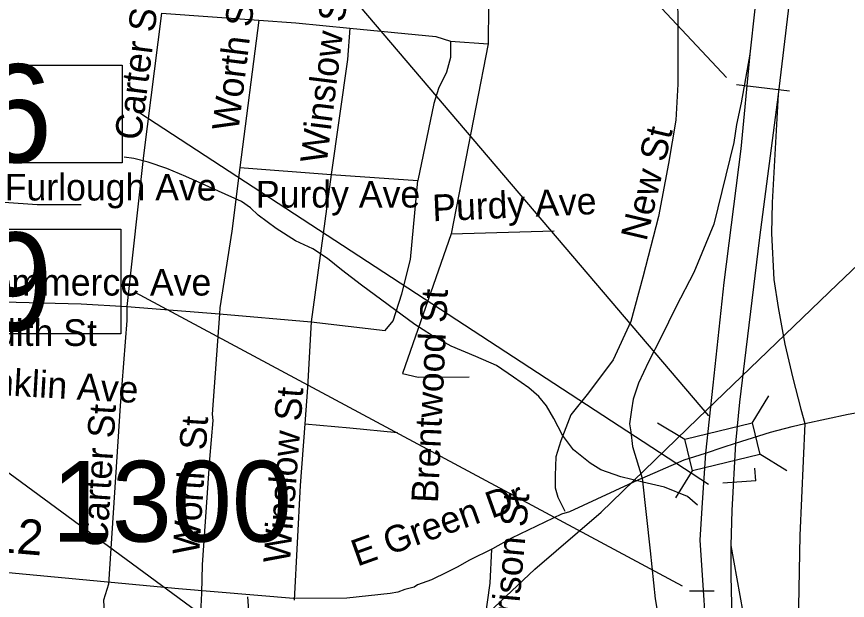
# Model space of a CAD drawing. Extents: x 1662474 to 1856135, y 779280 to 917889.
# Drawn here: x 1708754 to 1711717, y 803240 to 805322 of the extents above; entities that cross this region are included whole.
import ezdxf

# ---------------------------------------------------------------- set-up
doc = ezdxf.new("R2010")
doc.units = 0
for name, color, linetype in [('Cogo Default Point CELL', 7, 'Continuous'), ('Exist Hydrographic Misc Water Feature', 7, 'Continuous'), ('Exist Road Non-System Type 51', 7, 'Continuous'), ('Exist Road Non-System Type 51 Label', 7, 'Continuous'), ('Exist Road Primary Interstate Structure Cantilever Sign Number Label', 7, 'Continuous'), ('Exist Road Primary US Divided Attributed', 7, 'Continuous'), ('Exist Road Primary US Ramp 1 Lane  Attributed', 7, 'Continuous'), ('Exist Road Primary US Structure Ovrhead Sign CELL', 7, 'Continuous'), ('Exist Road Secondary Mileage Tenths English Label', 7, 'Continuous'), ('Exist Road Secondary Structure Standard Bridge CELL', 7, 'Continuous'), ('Exist Road Secondary Structure Standard Bridge Number Label', 7, 'Continuous'), ('Exist Road Secondary Type 51 Label', 7, 'Continuous'), ('Exist Road Secondary Type 51 Undivided 4 Lane Attributed', 7, 'Continuous'), ('Exist Utilities Electrical Transmission Line', 7, 'Continuous'), ('Prop Horizontal Alignment Curve and Spiral Data', 7, 'Continuous'), ('Scratch_Level_2', 7, 'Continuous')]:
    doc.layers.add(name, color=color, linetype=linetype)

msp = doc.modelspace()

# ---------------------------------------------------------------- linework, layer by layer
at = {"layer": 'Exist Hydrographic Misc Water Feature'}
msp.add_lwpolyline([(1711182.9, 803580.1), (1711147.1, 803610.4), (1711065.5, 803643.3), (1710987.6, 803662), (1710909.8, 803680.7), (1710838, 803705.4), (1710800.3, 803729.8), (1710740.6, 803776.3), (1710701.1, 803828.7), (1710669.8, 803889.1), (1710644.1, 803933.3), (1710616.3, 803967.6), (1710580.8, 803997.9), (1710527, 804036.5), (1710465.4, 804077), (1710391.7, 804109.7), (1710304.1, 804146.6), (1710234.3, 804185.3), (1710174.8, 804223.9), (1709984, 804363.7), (1709912.5, 804418.3), (1709862.9, 804458.8), (1709811.1, 804493.3), (1709749.4, 804522), (1709679.8, 804566.6), (1709616.2, 804613.3), (1709588.5, 804639.5), (1709556.6, 804661.8), (1709357.5, 804751.8), (1709289.8, 804780.4), (1709223.8, 804803), (1709172, 804815.5), (1709138, 804819.9)], dxfattribs=at)
at = {"layer": 'Exist Road Non-System Type 51'}
for p, q in [((1709271.1, 805334.2), (1709618.6, 805308.8)), ((1709618.6, 805308.8), (1709550.6, 804784.1)), ((1710301.6, 805233.4), (1710435.5, 805224.8)), ((1710435.5, 805224.8), (1710304.2, 804547.4)), ((1709550.6, 804784.1), (1709876.6, 804758.4)), ((1709876.6, 804758.4), (1709805, 804233.8)), ((1709876.6, 804758.4), (1710184.9, 804737.7)), ((1710304.2, 804547.4), (1710130.5, 804048.7)), ((1710304.2, 804547.4), (1710671.1, 804557.6)), ((1709146.8, 804288.4), (1709478.2, 804261.9)), ((1709478.2, 804261.9), (1709452.2, 803904.4)), ((1709478.2, 804261.9), (1709805, 804233.8)), ((1709123.4, 803933.8), (1709081.9, 803298.1)), ((1709413.1, 803266), (1709394.9, 802824.4))]:
    msp.add_line(p, q, dxfattribs=at)
for points in [[(1710444.1, 805726.9), (1710438.4, 805453.7), (1710437, 805360.2), (1710435.5, 805224.8)], [(1711106.1, 805675.9), (1711113.1, 805305.9), (1711112.4, 805080.7), (1711105, 804952.9), (1711079.2, 804798), (1711043.1, 804609.4), (1710988.1, 804393), (1710945.1, 804235), (1710881.6, 804097.5), (1710793.5, 803979.7), (1710731.5, 803902.2), (1710695.4, 803809.4), (1710677.4, 803751.6), (1710674.9, 803685.7), (1710674.6, 803641.1), (1710684.2, 803607.8), (1710709.8, 803557.9)], [(1709271.1, 805334.2), (1709206.6, 804826.7), (1709146.8, 804288.4)], [(1709618.6, 805308.8), (1709749.6, 805299.4), (1709942.4, 805280.2)], [(1709942.4, 805280.2), (1709933.9, 805168.6), (1709876.6, 804758.4)], [(1709942.4, 805280.2), (1710249.6, 805251), (1710301.6, 805233.4)], [(1710301.6, 805233.4), (1710302.1, 805175.7), (1710286.9, 805124), (1710258.9, 805065.2), (1710242, 805012.2), (1710184.9, 804737.7)], [(1709550.6, 804784.1), (1709521.4, 804556.6), (1709479.6, 804282.6), (1709478.2, 804261.9)], [(1709805, 804233.8), (1710068.5, 804202.5), (1710096.9, 804236.9), (1710128.4, 804333.2), (1710159.6, 804455.8), (1710184.9, 804737.7)], [(1708456.8, 804677.9), (1708827.4, 804652.1), (1708984.9, 804651.9)], [(1708425.5, 804311.7), (1708984.4, 804297.8), (1709146.8, 804288.4)], [(1709146.8, 804288.4), (1709147.6, 804237.9), (1709123.4, 803933.8)], [(1709805, 804233.8), (1709792.1, 803998.6), (1709782.1, 803869.9)], [(1710130.5, 804048.7), (1710186.9, 804036.4), (1710367.8, 804037.7)], [(1709452.2, 803904.4), (1709454.4, 803881.2), (1709441.8, 803743.2), (1709416.1, 803366.9), (1709413.1, 803266)], [(1709782.1, 803869.9), (1709765.9, 803650.2), (1709743.6, 803241.1)], [(1709782.1, 803869.9), (1709942.9, 803855.8), (1710112.9, 803838.4)], [(1710447.9, 803422.2), (1710441.8, 803301.4), (1710422.4, 803165.8), (1710417.4, 803048.4), (1710407.4, 802967.6)], [(1709081.9, 803298.1), (1709063.9, 803241.1), (1709099.2, 802544.5), (1709098.5, 802517.5)], [(1709577.8, 803252.4), (1709579.6, 803220.4), (1709576.4, 802843.2)]]:
    msp.add_lwpolyline(points, dxfattribs=at)
at = {"layer": 'Exist Road Primary Interstate Structure Cantilever Sign Number Label'}
msp.add_line((1711221.9, 803653.2), (1709193.2, 804977.8), dxfattribs=at)
msp.add_lwpolyline([(1707567.4, 805148.6), (1709130.3, 805148.6), (1709130.3, 804799.6), (1707567.4, 804799.6)], close=True, dxfattribs=at)
at = {"layer": 'Exist Road Primary US Divided Attributed'}
for points in [[(1711475.8, 806175.9), (1711465, 806069.9), (1711440.2, 805814.7), (1711405.4, 805512.4), (1711368.9, 805187.2)], [(1711590.8, 806156.2), (1711560.3, 805844.6), (1711537.9, 805612.3), (1711470.5, 805043.7)], [(1711368.9, 805187.2), (1711337.4, 804849.8), (1711276.4, 804373.9), (1711237.1, 804007.8), (1711211.1, 803765.4)], [(1711470.5, 805043.7), (1711404.3, 804533.5), (1711355.1, 804133.1), (1711333, 803946.4), (1711318.8, 803800.5)], [(1711318.8, 803800.5), (1711305.5, 803560.5), (1711301.1, 803436.1), (1711301.1, 803327.2), (1711305.5, 803176.2), (1711318.8, 803014), (1711336.6, 802856.3), (1711368.8, 802635.3), (1711417.7, 802399.9), (1711457.7, 802208.9), (1711493.3, 802088.9), (1711518.9, 801984.3), (1711569.6, 801828.6), (1711603.5, 801730.5), (1711681.4, 801524.1)], [(1711211.1, 803765.4), (1711198.6, 803570.1), (1711190.8, 803454.6), (1711220.2, 803008.1)]]:
    msp.add_lwpolyline(points, dxfattribs=at)
at = {"layer": 'Exist Road Primary US Ramp 1 Lane  Attributed'}
for points in [[(1711368.9, 805187.2), (1711338.3, 805014.6), (1711321.7, 804936.7), (1711311.8, 804872.9), (1711240.9, 804581), (1711169.7, 804408.6), (1711106.7, 804288.2), (1711052, 804175.9), (1711008.1, 804091.1), (1710972.5, 804014.4), (1710953.4, 803957), (1710947, 803919.6), (1710939.9, 803869.9), (1710944.9, 803840.9), (1710951.1, 803789.1), (1710985.6, 803675.5)], [(1711470.5, 805043.7), (1711448.5, 804659.3), (1711447.1, 804548.6), (1711455.5, 804384.5), (1711470.2, 804284.3), (1711494.3, 804153.2), (1711522.3, 804032.4), (1711551.8, 803921.8), (1711565.4, 803870.9)], [(1711565.4, 803870.9), (1711547.8, 803471.6), (1711538, 802965.7), (1711531.9, 802624.8)], [(1710985.6, 803675.5), (1711014, 803416.7), (1711032, 803246.2), (1711042.1, 803182.8), (1711056.5, 803096.3), (1711070.2, 802942.9), (1711070.2, 802715.2), (1711062.2, 802537.7), (1711059.6, 802451.8), (1711064.8, 802363.2), (1711075.2, 802282.5), (1711093.5, 802212.2), (1711137.8, 802076.8)], [(1711301.1, 803436.1), (1711355.1, 803138.7), (1711417.1, 802936.3), (1711482.4, 802760), (1711531.9, 802624.8)]]:
    msp.add_lwpolyline(points, dxfattribs=at)
at = {"layer": 'Exist Road Primary US Structure Ovrhead Sign CELL'}
for p, q in [((1711286.3, 805104.5), (1709637.3, 806874)), ((1711322.2, 805078.9), (1711510.6, 805057.1)), ((1711129.5, 803291.3), (1709177.6, 804337.6)), ((1711154.2, 803273.7), (1711242.7, 803273.7))]:
    msp.add_line(p, q, dxfattribs=at)
msp.add_lwpolyline([(1707545.7, 804564.1), (1709125.7, 804564.1), (1709125.7, 804190), (1707545.7, 804190)], close=True, dxfattribs=at)
at = {"layer": 'Exist Road Secondary Structure Standard Bridge CELL'}
for p, q in [((1711378.2, 803872.5), (1711437.1, 803969.1)), ((1711040.5, 803873.6), (1711137.2, 803814.6)), ((1711404.9, 803762.5), (1711501.5, 803703.6)), ((1711105.5, 803605.5), (1711164.4, 803702.1))]:
    msp.add_line(p, q, dxfattribs=at)
msp.add_lwpolyline([(1711137.2, 803814.6), (1711378.1, 803873), (1711405.3, 803760.5), (1711164.4, 803702.1)], close=True, dxfattribs=at)
at = {"layer": 'Exist Road Secondary Structure Standard Bridge Number Label'}
msp.add_line((1711223.3, 803897.7), (1708975.9, 806535.5), dxfattribs=at)
at = {"layer": 'Exist Road Secondary Type 51 Undivided 4 Lane Attributed'}
for points in [[(1711565.4, 803870.9), (1711719.9, 803903.9), (1711806.1, 803919), (1712017.4, 803951.3), (1712198.4, 803966.4), (1712302.4, 803975.2), (1712392.2, 803978.5), (1712457.1, 803977.2), (1712505.7, 803975.8), (1712588.9, 803973.7), (1712659.7, 803968.6), (1712709.3, 803968.6), (1712825.7, 803957.8), (1713072.4, 803936.3), (1713810.8, 803901.7)], [(1711318.8, 803800.5), (1711443, 803840.2), (1711520.3, 803860), (1711565.4, 803870.9)], [(1711211.1, 803765.4), (1711273.8, 803786.9), (1711318.8, 803800.5)], [(1710985.6, 803675.5), (1711135.1, 803741.3), (1711211.1, 803765.4)], [(1710985.6, 803675.5), (1710725.9, 803556.2), (1710698, 803547.5), (1710519.2, 803462.1), (1710452.1, 803424), (1710369.6, 803383.1), (1710325.6, 803359.1), (1710289.6, 803341.2), (1710233.6, 803313.2), (1710183.6, 803295.2), (1710171.6, 803287.2), (1710138.7, 803279.3), (1710113.7, 803269.2), (1710086.1, 803264.2), (1709931.9, 803248.2), (1709742.2, 803246.6), (1709331.9, 803280.9), (1707093.6, 803491.7), (1706412.3, 803544.3)]]:
    msp.add_lwpolyline(points, dxfattribs=at)
at = {"layer": 'Exist Utilities Electrical Transmission Line'}
msp.add_lwpolyline([(1705455.5, 797668.7), (1705701.1, 797787.1), (1705989.1, 798214.9), (1706249.3, 798660.9), (1706477.3, 799089.6), (1706885.4, 799823.1), (1707438.7, 800347.2), (1707825.7, 800719.4), (1708361.1, 801237.7), (1708802.7, 801651.1), (1709070.2, 801905.3), (1709757.3, 802555.4), (1710602.2, 803351), (1710839.1, 803555.2), (1711183.6, 803888.6), (1711682.4, 804367.2), (1712000.4, 804670.6)], dxfattribs=at)
at = {"layer": 'Prop Horizontal Alignment Curve and Spiral Data'}
for q in [(1711387.7, 803711.2), (1711273.3, 803658.2)]:
    msp.add_line((1711391, 803666.9), q, dxfattribs=at)
at = {"layer": 'Scratch_Level_2'}
msp.add_line((1710930.6, 802076.4), (1708656.2, 803744.8), dxfattribs=at)

# ---------------------------------------------------------------- texts
at = {"layer": 'Cogo Default Point CELL'}
msp.add_text('1300', height=288, dxfattribs=at).set_placement((1708879.4, 803449.6))
at = {"layer": 'Exist Road Non-System Type 51 Label'}
for s, rotation, p in [('Winslow St', 82.8585, (1709859.7, 804794.6)), ('Worth St', 82.9523, (1709545.1, 804910.3)), ('Carter St', 82.8438, (1709197.6, 804877.7)), ('New St', 76.72, (1711000.4, 804517.6)), ('Purdy Ave', 2.5606, (1710238.7, 804591.6)), ('Brentwood St', 87.3178, (1710256.8, 803585.9)), ('Franklin Ave', 356.7192, (1708481.1, 803984.1)), ('Winslow St', 85.5676, (1709728.7, 803370)), ('Carter St', 86.4129, (1709077, 803429)), ('Worth St', 86.2667, (1709405.1, 803400.6)), ('Garrison St', 84.8086, (1710524.9, 802979))]:
    msp.add_text(s, height=95, rotation=rotation, dxfattribs=at).set_placement(p)
for s, p in [('Furlough Ave', (1708711.8, 804665.9)), ('Purdy Ave', (1709607.6, 804640.8)), ('E Commerce Ave', (1708453.2, 804326.9)), ('Meredith St', (1708391.1, 804147.4))]:
    msp.add_text(s, height=95, dxfattribs=at).set_placement(p)
at = {"layer": 'Exist Road Primary Interstate Structure Cantilever Sign Number Label'}
msp.add_text('L1076', height=350, dxfattribs=at).set_placement((1707579.9, 804801.7))
at = {"layer": 'Exist Road Primary US Structure Ovrhead Sign CELL'}
msp.add_text('S1089', height=350, dxfattribs=at).set_placement((1707529.6, 804201.6))
at = {"layer": 'Exist Road Secondary Mileage Tenths English Label'}
msp.add_text('2.12', height=125, rotation=355.2314, dxfattribs=at).set_placement((1708519.6, 803427.1))
at = {"layer": 'Exist Road Secondary Type 51 Label'}
msp.add_text('E Green Dr', height=95, rotation=19.6643, dxfattribs=at).set_placement((1709969.2, 803360.1))

doc.saveas('drawing.dxf')
